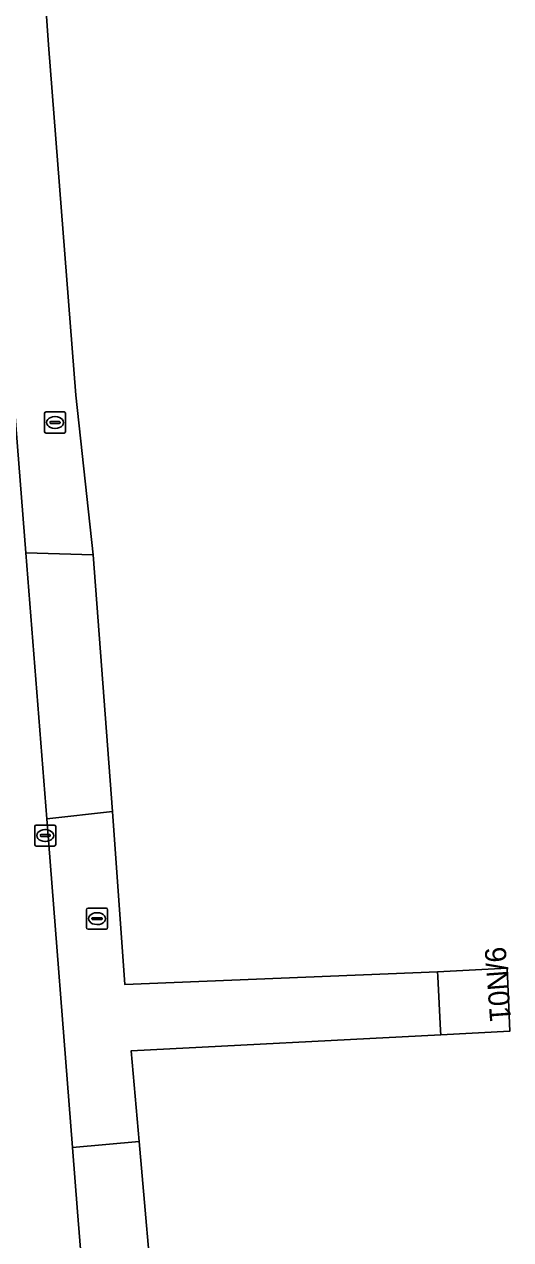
# Model space of a CAD drawing. Extents: x 157692 to 159674, y 381452 to 383291.
# Drawn here: x 157896.1 to 157919.2, y 381770 to 381827.8 of the extents above; entities that cross this region are included whole.
import ezdxf

# ---------------------------------------------------------------- set-up
doc = ezdxf.new("R2010")
doc.units = 0
for name, color, linetype in [('IMGEO_Brandkraan', 7, 'Continuous'), ('IMGEO_Erf', 7, 'Continuous'), ('IMGEO_Kolk', 7, 'Continuous'), ('IMGEO_Pand', 7, 'Continuous'), ('IMGEO_Pand_nummerreeks', 7, 'Continuous'), ('IMGEO_Rijbaan_lokaal_gesloten', 7, 'Continuous'), ('IMGEO_Voetpad_open', 7, 'Continuous')]:
    doc.layers.add(name, color=color, linetype=linetype)

msp = doc.modelspace()

# ---------------------------------------------------------------- linework, layer by layer
at = {"layer": 'IMGEO_Brandkraan'}
for p, q in [((157897.069, 381808.403), (157897.069, 381809.255)), ((157897.144, 381809.329), (157897.996, 381809.329)), ((157897.328, 381808.823), (157897.328, 381808.835)), ((157897.371, 381808.872), (157897.769, 381808.872)), ((157897.557, 381809.109), (157897.582, 381809.109)), ((157897.812, 381808.835), (157897.812, 381808.823)), ((157898.07, 381809.255), (157898.07, 381808.403)), ((157897.996, 381808.329), (157897.144, 381808.329)), ((157897.766, 381808.786), (157897.368, 381808.786)), ((157897.58, 381808.549), (157897.555, 381808.549)), ((157899.141, 381785.754), (157899.993, 381785.754)), ((157899.066, 381784.828), (157899.066, 381785.68)), ((157899.325, 381785.248), (157899.325, 381785.26)), ((157899.763, 381785.211), (157899.365, 381785.211)), ((157899.368, 381785.297), (157899.766, 381785.297)), ((157899.554, 381785.534), (157899.579, 381785.534)), ((157899.809, 381785.26), (157899.809, 381785.248)), ((157900.067, 381785.68), (157900.067, 381784.828)), ((157899.993, 381784.754), (157899.141, 381784.754)), ((157899.577, 381784.974), (157899.552, 381784.974))]:
    msp.add_line(p, q, dxfattribs=at)
for points in [[(157897.069, 381808.403), (157897.069, 381809.255)], [(157897.144, 381809.329), (157897.996, 381809.329)], [(157898.07, 381809.255), (157898.07, 381808.403)], [(157897.996, 381808.329), (157897.144, 381808.329)], [(157899.141, 381785.754), (157899.993, 381785.754)], [(157899.066, 381784.828), (157899.066, 381785.68)], [(157900.067, 381785.68), (157900.067, 381784.828)], [(157899.993, 381784.754), (157899.141, 381784.754)]]:
    msp.add_lwpolyline(points, dxfattribs=at)
for centre, radius, start, end in [((157897.146, 381809.253), 0.0765, 91.55205, 178.44795), ((157897.146, 381809.253), 0.0765, 91.55205, 178.44795), ((157897.368, 381808.832), 0.0403, 85.87752, 175.75265), ((157897.365, 381808.822), 0.0366, 178.93798, 274.71019), ((157897.769, 381808.829), 0.043, 264.86636, 352.45326), ((157897.773, 381808.834), 0.0386, 1.73085, 96.63898), ((157897.994, 381809.253), 0.0765, 1.55205, 88.44795), ((157897.994, 381809.253), 0.0765, 1.55205, 88.44795), ((157897.146, 381808.405), 0.0765, 181.55205, 268.44795), ((157897.146, 381808.405), 0.0765, 181.55205, 268.44795), ((157897.994, 381808.405), 0.0765, 271.55205, 358.44795), ((157897.994, 381808.405), 0.0765, 271.55205, 358.44795), ((157899.143, 381785.678), 0.0765, 91.55205, 178.44795), ((157899.143, 381785.678), 0.0765, 91.55205, 178.44795), ((157899.991, 381785.678), 0.0765, 1.55205, 88.44795), ((157899.991, 381785.678), 0.0765, 1.55205, 88.44795), ((157899.365, 381785.257), 0.0403, 85.87752, 175.75265), ((157899.362, 381785.247), 0.0366, 178.93798, 274.71019), ((157899.766, 381785.254), 0.043, 264.86636, 352.45326), ((157899.77, 381785.259), 0.0386, 1.73085, 96.63898), ((157899.143, 381784.83), 0.0765, 181.55205, 268.44795), ((157899.143, 381784.83), 0.0765, 181.55205, 268.44795), ((157899.991, 381784.83), 0.0765, 271.55205, 358.44795), ((157899.991, 381784.83), 0.0765, 271.55205, 358.44795)]:
    msp.add_arc(centre, radius, start, end, dxfattribs=at)
for centre, major_axis, ratio, start_param, end_param in [((157897.556, 381808.829), (-0.387, 0.002), 0.722429, 4.712389, 7.853982), ((157897.581, 381808.829), (-0.39, 0.002), 0.717154, 1.570796, 4.712389), ((157899.553, 381785.254), (-0.387, 0.002), 0.722429, 4.712389, 7.853982), ((157899.578, 381785.254), (-0.39, 0.002), 0.717154, 1.570796, 4.712389)]:
    msp.add_ellipse(centre, major_axis=major_axis, ratio=ratio, start_param=start_param, end_param=end_param, dxfattribs=at)
at = {"layer": 'IMGEO_Erf'}
msp.add_lwpolyline([(157896.212, 381841.657), (157897.252, 381826.778), (157898.558, 381810.124), (157899.387, 381802.538), (157900.297, 381790.346), (157900.891, 381782.123), (157915.757, 381782.733), (157919.055, 381782.905), (157919.194, 381779.91), (157915.903, 381779.732), (157901.185, 381778.971), (157901.564, 381774.658), (157902.312, 381766.143), (157902.361, 381765.473), (157904.03, 381742.442), (157905.313, 381727.97), (157905.724, 381723.33), (157906.185, 381715.359), (157906.632, 381710.048)], dxfattribs=at)
at = {"layer": 'IMGEO_Kolk'}
for p, q in [((157896.603, 381788.777), (157896.603, 381789.629)), ((157896.678, 381789.703), (157897.53, 381789.703)), ((157896.862, 381789.197), (157896.862, 381789.209)), ((157897.3, 381789.16), (157896.902, 381789.16)), ((157896.905, 381789.246), (157897.303, 381789.246)), ((157897.091, 381789.483), (157897.116, 381789.483)), ((157897.346, 381789.209), (157897.346, 381789.197)), ((157897.604, 381789.629), (157897.604, 381788.777)), ((157897.53, 381788.703), (157896.678, 381788.703)), ((157897.114, 381788.923), (157897.089, 381788.923))]:
    msp.add_line(p, q, dxfattribs=at)
for points in [[(157896.603, 381788.777), (157896.603, 381789.629)], [(157896.678, 381789.703), (157897.53, 381789.703)], [(157897.604, 381789.629), (157897.604, 381788.777)], [(157897.53, 381788.703), (157896.678, 381788.703)]]:
    msp.add_lwpolyline(points, dxfattribs=at)
for centre, radius, start, end in [((157896.68, 381789.627), 0.0765, 91.55205, 178.44795), ((157896.68, 381789.627), 0.0765, 91.55205, 178.44795), ((157896.902, 381789.206), 0.0403, 85.87752, 175.75265), ((157896.899, 381789.196), 0.0366, 178.93798, 274.71019), ((157897.303, 381789.203), 0.043, 264.86636, 352.45326), ((157897.307, 381789.208), 0.0386, 1.73085, 96.63898), ((157897.528, 381789.627), 0.0765, 1.55205, 88.44795), ((157897.528, 381789.627), 0.0765, 1.55205, 88.44795), ((157896.68, 381788.779), 0.0765, 181.55205, 268.44795), ((157896.68, 381788.779), 0.0765, 181.55205, 268.44795), ((157897.528, 381788.779), 0.0765, 271.55205, 358.44795), ((157897.528, 381788.779), 0.0765, 271.55205, 358.44795)]:
    msp.add_arc(centre, radius, start, end, dxfattribs=at)
for centre, major_axis, ratio, start_param, end_param in [((157897.09, 381789.203), (-0.387, 0.002), 0.722429, 4.712389, 7.853982), ((157897.115, 381789.203), (-0.39, 0.002), 0.717154, 1.570796, 4.712389)]:
    msp.add_ellipse(centre, major_axis=major_axis, ratio=ratio, start_param=start_param, end_param=end_param, dxfattribs=at)
at = {"layer": 'IMGEO_Pand'}
msp.add_lwpolyline([(157919.055, 381782.905), (157915.757, 381782.733), (157915.768, 381782.499), (157915.893, 381779.932), (157915.903, 381779.732), (157919.194, 381779.91)], close=True, dxfattribs=at)
at = {"layer": 'IMGEO_Rijbaan_lokaal_gesloten'}
msp.add_lwpolyline([(157903.543, 381709.866), (157903.212, 381714.239), (157902.471, 381723.473), (157902.13, 381727.743), (157899.136, 381765.221), (157898.636, 381771.323), (157898.397, 381774.383), (157897.179, 381790), (157896.177, 381802.631), (157893.019, 381842.891), (157892.541, 381848.727), (157892.003, 381855.489), (157885.063, 381854.884), (157887.941, 381817.88), (157889.026, 381805.007), (157889.707, 381795.306), (157890.15, 381789.481), (157890.262, 381788.072), (157892.044, 381765.598), (157893.784, 381743.648), (157894.353, 381736.277), (157894.87, 381730.006), (157896.755, 381705.805)], dxfattribs=at)
at = {"layer": 'IMGEO_Voetpad_open'}
for points in [[(157895.75, 381843.077), (157893.019, 381842.891), (157896.177, 381802.631), (157899.387, 381802.538), (157898.558, 381810.124), (157897.252, 381826.778), (157896.212, 381841.657)], [(157896.177, 381802.631), (157897.179, 381790), (157900.297, 381790.346), (157899.387, 381802.538)], [(157898.397, 381774.383), (157901.564, 381774.658), (157901.185, 381778.971), (157915.903, 381779.732), (157915.893, 381779.932), (157915.768, 381782.499), (157915.757, 381782.733), (157900.891, 381782.123), (157900.297, 381790.346), (157897.179, 381790)], [(157901.564, 381774.658), (157898.397, 381774.383), (157898.636, 381771.323), (157899.136, 381765.221), (157902.361, 381765.473), (157902.312, 381766.143)]]:
    msp.add_lwpolyline(points, close=True, dxfattribs=at)

# ---------------------------------------------------------------- texts
at = {"layer": 'IMGEO_Pand_nummerreeks'}
msp.add_text('9/N01', height=1, rotation=274.23639, dxfattribs=at).set_placement((157917.989, 381783.875))

doc.saveas('drawing.dxf')
